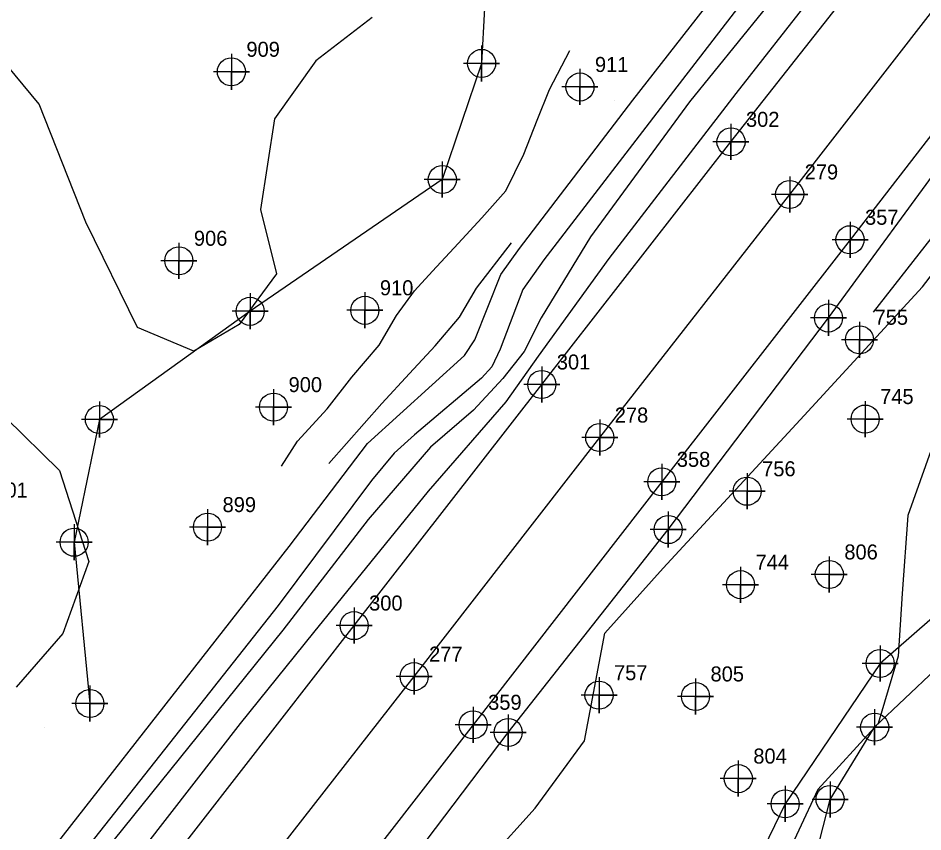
# Model space of a CAD drawing. Extents: x 1497074 to 1501343, y 481943 to 486114.
# Drawn here: x 1498779.1 to 1498929.9, y 485109.5 to 485245.1 of the extents above; entities that cross this region are included whole.
import ezdxf

# ---------------------------------------------------------------- set-up
doc = ezdxf.new("R2010")
doc.units = 0
for name, color, linetype in [('Exist DTM Breakline', 7, 'Continuous'), ('Exist DTM Breakline Cogo Point CELL', 7, 'Continuous'), ('Exist DTM Crownline', 7, 'Continuous'), ('Exist DTM Crownline Cogo Number', 7, 'Continuous'), ('Exist DTM Crownline Cogo Point CELL', 7, 'Continuous'), ('Exist DTM Regular Point CELL', 7, 'Continuous'), ('Exist DTM Regular Point Cogo Number', 7, 'Continuous'), ('Exist Roads EOP', 7, 'Continuous'), ('Exist Roads EOP Cogo Number', 7, 'Continuous'), ('Exist Roads EOP Cogo Point CELL', 7, 'Continuous'), ('PH Exist DTM Breakline', 7, 'Continuous'), ('PH Exist DTM Obscure Area', 7, 'Continuous'), ('PH Exist DTM Point', 7, 'Continuous')]:
    doc.layers.add(name, color=color, linetype=linetype)

msp = doc.modelspace()

# ---------------------------------------------------------------- linework, layer by layer
at = {"layer": 'Exist DTM Breakline'}
for points in [[(1498875.06, 485354.05), (1498874.67, 485330.37), (1498871.16, 485295.61), (1498857.83, 485265.22), (1498856.36, 485237.55), (1498849.81, 485218.2), (1498817.78, 485196.25), (1498792.66, 485178.23), (1498788.46, 485157.78), (1498791.08, 485130.91)], [(1498805.95, 485054.25), (1498833.45, 485089.98), (1498860.79, 485126.09), (1498887.46, 485159.89), (1498914.16, 485195.14), (1498935.01, 485223.58), (1498950.21, 485241.65)], [(1498963.58, 485154.61), (1498950.43, 485151.68), (1498933.68, 485147.06), (1498922.77, 485137.59), (1498906.95, 485114.19), (1498898.82, 485097.51), (1498890.98, 485070.05), (1498884.07, 485050.09), (1498876.91, 485030.97), (1498872.08, 485011.19)], [(1498891.9, 484978.31), (1498889.24, 485025.19), (1498896.9, 485043.7), (1498902.05, 485073.4), (1498909.09, 485094.11), (1498914.43, 485114.93), (1498921.86, 485126.97), (1498937, 485141.32), (1498954.93, 485147.67), (1498969.97, 485147.43)]]:
    msp.add_lwpolyline(points, dxfattribs=at)
at = {"layer": 'Exist DTM Breakline Cogo Point CELL'}
for points in [[(1498856.36, 485240.55), (1498856.36, 485234.55), (1498856.36, 485237.55), (1498859.36, 485237.55), (1498853.36, 485237.55)], [(1498849.81, 485221.2), (1498849.81, 485215.2), (1498849.81, 485218.2), (1498852.81, 485218.2), (1498846.81, 485218.2)], [(1498817.78, 485199.25), (1498817.78, 485193.25), (1498817.78, 485196.25), (1498820.78, 485196.25), (1498814.78, 485196.25)], [(1498914.16, 485198.14), (1498914.16, 485192.14), (1498914.16, 485195.14), (1498917.16, 485195.14), (1498911.16, 485195.14)], [(1498792.66, 485181.23), (1498792.66, 485175.23), (1498792.66, 485178.23), (1498795.66, 485178.23), (1498789.66, 485178.23)], [(1498887.46, 485162.89), (1498887.46, 485156.89), (1498887.46, 485159.89), (1498890.46, 485159.89), (1498884.46, 485159.89)], [(1498788.46, 485160.78), (1498788.46, 485154.78), (1498788.46, 485157.78), (1498791.46, 485157.78), (1498785.46, 485157.78)], [(1498922.77, 485140.59), (1498922.77, 485134.59), (1498922.77, 485137.59), (1498925.77, 485137.59), (1498919.77, 485137.59)], [(1498791.08, 485133.91), (1498791.08, 485127.91), (1498791.08, 485130.91), (1498794.08, 485130.91), (1498788.08, 485130.91)], [(1498860.79, 485129.09), (1498860.79, 485123.09), (1498860.79, 485126.09), (1498863.79, 485126.09), (1498857.79, 485126.09)], [(1498921.86, 485129.97), (1498921.86, 485123.97), (1498921.86, 485126.97), (1498924.86, 485126.97), (1498918.86, 485126.97)], [(1498906.95, 485117.19), (1498906.95, 485111.19), (1498906.95, 485114.19), (1498909.95, 485114.19), (1498903.95, 485114.19)], [(1498914.43, 485117.93), (1498914.43, 485111.93), (1498914.43, 485114.93), (1498917.43, 485114.93), (1498911.43, 485114.93)]]:
    msp.add_lwpolyline(points, dxfattribs=at)
for centre in [(1498856.36, 485237.55), (1498849.81, 485218.2), (1498817.78, 485196.25), (1498914.16, 485195.14), (1498792.66, 485178.23), (1498887.46, 485159.89), (1498788.46, 485157.78), (1498922.77, 485137.59), (1498791.08, 485130.91), (1498921.86, 485126.97), (1498860.79, 485126.09), (1498914.43, 485114.93), (1498906.95, 485114.19)]:
    msp.add_circle(centre, 2.34, dxfattribs=at)
at = {"layer": 'Exist DTM Crownline'}
msp.add_lwpolyline([(1498753.92, 485018.83), (1498767.97, 485036.35), (1498784.41, 485057.61), (1498813.33, 485094.71), (1498845.11, 485135.39), (1498876.05, 485175.22), (1498907.7, 485215.72), (1498939.87, 485257.15), (1498970.73, 485296.32), (1499001.6, 485335.5), (1499032.55, 485374.36), (1499053.88, 485400.5), (1499073.91, 485423.48), (1499090.49, 485441.64), (1499112.37, 485464.57), (1499148.43, 485501.47), (1499184.54, 485537.77), (1499215.93, 485569.25), (1499248.51, 485602.52), (1499285.02, 485638.96), (1499320.99, 485674.8), (1499344.91, 485698.57), (1499374.04, 485727.35), (1499398.21, 485750.96)], dxfattribs=at)
at = {"layer": 'Exist DTM Crownline Cogo Point CELL'}
for points in [[(1498907.7, 485218.72), (1498907.7, 485212.72), (1498907.7, 485215.72), (1498910.7, 485215.72), (1498904.7, 485215.72)], [(1498876.05, 485178.22), (1498876.05, 485172.22), (1498876.05, 485175.22), (1498879.05, 485175.22), (1498873.05, 485175.22)], [(1498845.11, 485138.39), (1498845.11, 485132.39), (1498845.11, 485135.39), (1498848.11, 485135.39), (1498842.11, 485135.39)]]:
    msp.add_lwpolyline(points, dxfattribs=at)
for centre in [(1498907.7, 485215.72), (1498876.05, 485175.22), (1498845.11, 485135.39)]:
    msp.add_circle(centre, 2.34, dxfattribs=at)
at = {"layer": 'Exist DTM Regular Point CELL'}
for points in [[(1498814.66, 485239.15), (1498814.66, 485233.15), (1498814.66, 485236.15), (1498817.66, 485236.15), (1498811.66, 485236.15)], [(1498872.75, 485236.62), (1498872.75, 485230.62), (1498872.75, 485233.62), (1498875.75, 485233.62), (1498869.75, 485233.62)], [(1498805.91, 485207.67), (1498805.91, 485201.67), (1498805.91, 485204.67), (1498808.91, 485204.67), (1498802.91, 485204.67)], [(1498836.91, 485199.42), (1498836.91, 485193.42), (1498836.91, 485196.42), (1498839.91, 485196.42), (1498833.91, 485196.42)], [(1498919.35, 485194.51), (1498919.35, 485188.51), (1498919.35, 485191.51), (1498922.35, 485191.51), (1498916.35, 485191.51)], [(1498821.69, 485183.29), (1498821.69, 485177.29), (1498821.69, 485180.29), (1498824.69, 485180.29), (1498818.69, 485180.29)], [(1498920.28, 485181.3), (1498920.28, 485175.3), (1498920.28, 485178.3), (1498923.28, 485178.3), (1498917.28, 485178.3)], [(1498900.61, 485169.27), (1498900.61, 485163.27), (1498900.61, 485166.27), (1498903.61, 485166.27), (1498897.61, 485166.27)], [(1498810.69, 485163.3), (1498810.69, 485157.3), (1498810.69, 485160.3), (1498813.69, 485160.3), (1498807.69, 485160.3)], [(1498914.31, 485155.41), (1498914.31, 485149.41), (1498914.31, 485152.41), (1498917.31, 485152.41), (1498911.31, 485152.41)], [(1498899.51, 485153.71), (1498899.51, 485147.71), (1498899.51, 485150.71), (1498902.51, 485150.71), (1498896.51, 485150.71)], [(1498875.93, 485135.3), (1498875.93, 485129.3), (1498875.93, 485132.3), (1498878.93, 485132.3), (1498872.93, 485132.3)], [(1498892.01, 485135.09), (1498892.01, 485129.09), (1498892.01, 485132.09), (1498895.01, 485132.09), (1498889.01, 485132.09)], [(1498899.14, 485121.4), (1498899.14, 485115.4), (1498899.14, 485118.4), (1498902.14, 485118.4), (1498896.14, 485118.4)]]:
    msp.add_lwpolyline(points, dxfattribs=at)
for centre in [(1498814.66, 485236.15), (1498872.75, 485233.62), (1498805.91, 485204.67), (1498836.91, 485196.42), (1498919.35, 485191.51), (1498821.69, 485180.29), (1498920.28, 485178.3), (1498900.61, 485166.27), (1498810.69, 485160.3), (1498914.31, 485152.41), (1498899.51, 485150.71), (1498875.93, 485132.3), (1498892.01, 485132.09), (1498899.14, 485118.4)]:
    msp.add_circle(centre, 2.34, dxfattribs=at)
at = {"layer": 'Exist Roads EOP'}
for points in [[(1498744.68, 485026.11), (1498757.92, 485043.98), (1498774.18, 485065.51), (1498803.2, 485102.83), (1498835.11, 485143.89), (1498866.39, 485184.06), (1498897.92, 485224.48), (1498930.45, 485265.81), (1498960.65, 485304.75), (1498991.78, 485343.69), (1499023.06, 485383.27), (1499044.83, 485409.1), (1499064.02, 485432.02), (1499081.8, 485451.06), (1499098.44, 485468.79), (1499108.29, 485478.99), (1499123.4, 485494.87), (1499138.72, 485510.78), (1499164.22, 485538.41), (1499168.24, 485544.59), (1499172.31, 485548.88)], [(1499157.4, 485492.59), (1499121.26, 485455.44), (1499103.51, 485436.37), (1499090.83, 485422.86), (1499076.19, 485406.52), (1499058.81, 485386.53), (1499043.51, 485368.33), (1499011.4, 485327.87), (1498980.6, 485289.07), (1498949.57, 485249.28), (1498917.76, 485208.17), (1498886.39, 485167.84), (1498854.95, 485127.37), (1498823.54, 485086.98), (1498794.25, 485049.83), (1498777.79, 485028.94), (1498763.43, 485011.14)]]:
    msp.add_lwpolyline(points, dxfattribs=at)
at = {"layer": 'Exist Roads EOP Cogo Point CELL'}
for points in [[(1498897.92, 485227.48), (1498897.92, 485221.48), (1498897.92, 485224.48), (1498900.92, 485224.48), (1498894.92, 485224.48)], [(1498917.76, 485211.17), (1498917.76, 485205.17), (1498917.76, 485208.17), (1498920.76, 485208.17), (1498914.76, 485208.17)], [(1498866.39, 485187.06), (1498866.39, 485181.06), (1498866.39, 485184.06), (1498869.39, 485184.06), (1498863.39, 485184.06)], [(1498886.39, 485170.84), (1498886.39, 485164.84), (1498886.39, 485167.84), (1498889.39, 485167.84), (1498883.39, 485167.84)], [(1498835.11, 485146.89), (1498835.11, 485140.89), (1498835.11, 485143.89), (1498838.11, 485143.89), (1498832.11, 485143.89)], [(1498854.95, 485130.37), (1498854.95, 485124.37), (1498854.95, 485127.37), (1498857.95, 485127.37), (1498851.95, 485127.37)]]:
    msp.add_lwpolyline(points, dxfattribs=at)
for centre in [(1498897.92, 485224.48), (1498917.76, 485208.17), (1498866.39, 485184.06), (1498886.39, 485167.84), (1498835.11, 485143.89), (1498854.95, 485127.37)]:
    msp.add_circle(centre, 2.34, dxfattribs=at)
at = {"layer": 'PH Exist DTM Breakline'}
for points in [[(1498734.08, 485041.24), (1498754.74, 485067.73), (1498780.54, 485101.09), (1498824.31, 485157.07), (1498837.32, 485174.23), (1498853.51, 485188.89), (1498855.22, 485191.48), (1498859.56, 485202.36), (1498862.65, 485206.71), (1498881.54, 485231.44), (1498927.36, 485290.03), (1498951.79, 485321.5), (1498962.84, 485336.05), (1498979.43, 485356.32), (1498990.51, 485369.6), (1499009.18, 485392.86), (1499024.73, 485411.52), (1499033.33, 485421.86)], [(1499036.52, 485418.7), (1499027.32, 485407.39), (1499017.38, 485396.35), (1499002.31, 485377.51), (1498977.67, 485347.09), (1498957.72, 485322.22), (1498937.17, 485295.29), (1498914.54, 485266.95), (1498888.36, 485232.91), (1498866.74, 485204.81), (1498863.23, 485199.86), (1498859.45, 485189.95), (1498858.07, 485187.01), (1498856.34, 485185.13), (1498845.15, 485175.65), (1498841.76, 485172.64), (1498838.03, 485168.05), (1498822.45, 485147.26), (1498778.76, 485091.87), (1498751.41, 485056.08), (1498737.86, 485038.39)], [(1498972.3, 485322.66), (1498970.18, 485324.47), (1498967.17, 485325.17), (1498965.07, 485323.79), (1498949.79, 485304.69), (1498935.28, 485286.87), (1498915.35, 485261.2), (1498891.02, 485231.12), (1498874.53, 485208.66), (1498866.26, 485195.19), (1498863.48, 485189.54), (1498859.9, 485185.08), (1498855.01, 485179.8), (1498847.87, 485173.62), (1498837.45, 485161.58), (1498823.24, 485143.14), (1498791.92, 485104.25), (1498766.81, 485070.17), (1498751.51, 485051.48), (1498741.16, 485039.07)], [(1498967.58, 485319.5), (1498953.54, 485301.18), (1498940.24, 485285), (1498924.19, 485265.02), (1498898.72, 485232.52), (1498877.54, 485205.03), (1498865.81, 485188.77), (1498860.37, 485181.15), (1498847.43, 485166.28), (1498828.35, 485142.72), (1498816.12, 485127.57), (1498792.19, 485096.75), (1498777.96, 485076.54), (1498762.02, 485055.04), (1498749.3, 485039.82), (1498744.94, 485035.76), (1498740.95, 485034.05), (1498738.24, 485032.84)], [(1499014.39, 485317.8), (1498993.82, 485290.71), (1498966.9, 485253.95), (1498921.62, 485196.13)], [(1498823.01, 485170.45), (1498825.68, 485174.62), (1498830.64, 485180.02), (1498834.72, 485185.26), (1498839.29, 485190.59), (1498842.2, 485195.55), (1498845.15, 485199.65), (1498848.2, 485202.94), (1498852.43, 485207.52), (1498856.41, 485211.82), (1498860.4, 485216.32), (1498863.42, 485222.43), (1498865.6, 485228.1), (1498867.69, 485233.21), (1498871.07, 485239.69)], [(1498830.92, 485170.9), (1498839.74, 485180.88), (1498844.36, 485185.87), (1498848.64, 485190.51), (1498852.68, 485195.26), (1498855.52, 485200.12), (1498861.35, 485207.64)]]:
    msp.add_lwpolyline(points, dxfattribs=at)
at = {"layer": 'PH Exist DTM Obscure Area'}
for points in [[(1498838.14, 485245.17), (1498828.74, 485237.96), (1498821.85, 485228.3), (1498819.53, 485213.19), (1498822.16, 485202.47), (1498815.97, 485194.05), (1498808.42, 485189.59), (1498799.02, 485193.57), (1498790.4, 485211.08), (1498782.64, 485230.75), (1498771.93, 485243.66), (1498766.97, 485262.52)], [(1498797.07, 484964.73), (1498789.18, 484971.37), (1498781.05, 484978.89), (1498780.23, 484986.26), (1498791.65, 484998.61), (1498803.78, 485011.14), (1498815.38, 485008.12), (1498822.6, 485005.69), (1498829.08, 485012.82), (1498828.2, 485027.87), (1498829.62, 485042.21), (1498837.63, 485053.8), (1498844.69, 485065.46), (1498848.55, 485080.53), (1498850.66, 485095.9), (1498857.67, 485105.02), (1498865.29, 485113.46), (1498873.53, 485124.7), (1498876.87, 485142.66), (1498886.64, 485153.46), (1498910.14, 485178.87), (1498929.86, 485200.31), (1498949.24, 485225.58)], [(1498777.09, 485178.48), (1498785.99, 485169.73), (1498790.9, 485154.56), (1498786.56, 485142.57), (1498778.79, 485133.61)], [(1498932.39, 485176.27), (1498927.4, 485162.25), (1498926.46, 485149.23), (1498925.77, 485138.8), (1498922.43, 485127.6), (1498912.38, 485116.58), (1498906.06, 485103.06), (1498901.97, 485087.14), (1498902.67, 485069.84), (1498902.48, 485054.19), (1498898.76, 485043.05), (1498889.14, 485032.4), (1498879.45, 485021.92), (1498868.06, 485009.61), (1498860.43, 485001.36), (1498853.22, 484990.68), (1498844.89, 484981.67), (1498835.97, 484972.02), (1498827.65, 484963.02)]]:
    msp.add_lwpolyline(points, dxfattribs=at)
at = {"layer": 'PH Exist DTM Point'}
for p, q in [((1498878.5, 485231.39), (1498878.5, 485231.39)), ((1498783.48, 485126.9), (1498783.48, 485126.9))]:
    msp.add_line(p, q, dxfattribs=at)

# ---------------------------------------------------------------- texts
at = {"layer": 'Exist DTM Crownline Cogo Number'}
for s, p in [('279', (1498910.2, 485218.22)), ('278', (1498878.55, 485177.72)), ('277', (1498847.61, 485137.89))]:
    msp.add_text(s, height=2.5, dxfattribs=at).set_placement(p)
at = {"layer": 'Exist DTM Regular Point Cogo Number'}
for s, p in [('909', (1498817.16, 485238.65)), ('911', (1498875.25, 485236.12)), ('906', (1498808.41, 485207.17)), ('910', (1498839.41, 485198.92)), ('755', (1498921.85, 485194.01)), ('900', (1498824.19, 485182.79)), ('745', (1498922.78, 485180.8)), ('756', (1498903.11, 485168.77)), ('901', (1498775.15, 485165.23)), ('899', (1498813.19, 485162.8)), ('806', (1498916.81, 485154.91)), ('744', (1498902.01, 485153.21)), ('757', (1498878.43, 485134.8)), ('805', (1498894.51, 485134.59)), ('804', (1498901.64, 485120.91))]:
    msp.add_text(s, height=2.5, dxfattribs=at).set_placement(p)
at = {"layer": 'Exist Roads EOP Cogo Number'}
for s, p in [('302', (1498900.42, 485226.98)), ('357', (1498920.26, 485210.67)), ('301', (1498868.89, 485186.56)), ('358', (1498888.89, 485170.34)), ('300', (1498837.61, 485146.4)), ('359', (1498857.45, 485129.87))]:
    msp.add_text(s, height=2.5, dxfattribs=at).set_placement(p)

doc.saveas('drawing.dxf')
